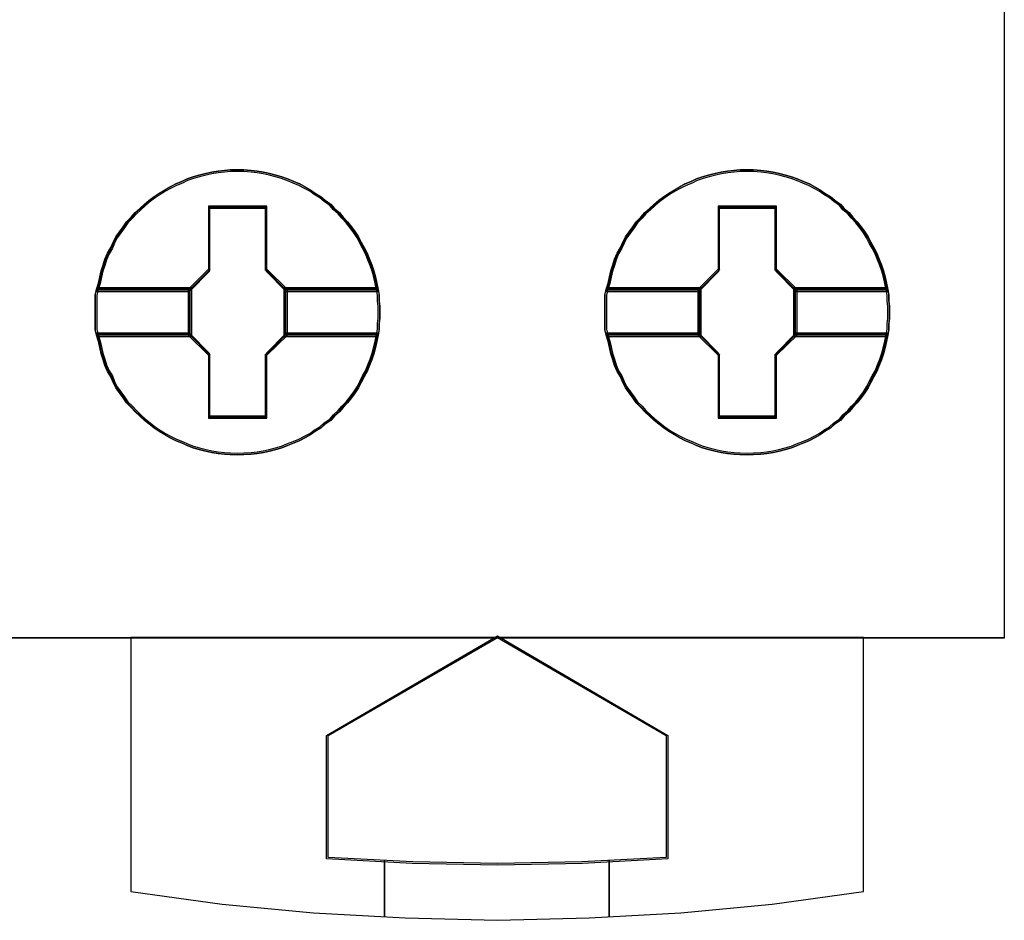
# Model space of a CAD drawing. Header units: millimetres. Extents: x -1290 to 1795, y -4192 to -1311.
# Tile 421 of 656: x 1468.85 to 1472.34, y -3664.22 to -3661.03. Entities that reach past the tile are written whole.
import ezdxf

# ---------------------------------------------------------------- set-up
doc = ezdxf.new("R2010")
doc.units = ezdxf.units.MM
doc.layers.add('45', color=7, linetype='Continuous')
doc.layers.add('Aparatura', color=7, linetype='Continuous', lineweight=13)

# ---------------------------------------------------------------- blocks, each defined once
blk = doc.blocks.new('*U196')
at = {"layer": '45', "color": 7}
for points in [[(531.444172, -83.671744), (549.44375, -83.671744), (549.44375, -83.671744), (549.44375, -166.633485), (549.44375, -166.633485), (531.444172, -166.633485), (531.444172, -166.633485), (531.444172, -83.671744), (531.444172, -83.671744)], [(531.447753, -83.67713), (549.440168, -83.67713), (549.440168, -166.628099), (531.447753, -166.628099), (531.447753, -83.67713)], [(538.359648, -160.85037), (538.359648, -160.956844), (538.347832, -161.057403), (538.347832, -161.157962), (538.330108, -161.258521), (538.306475, -161.37091), (538.282843, -161.477385), (538.253303, -161.589774), (538.217854, -161.696248), (538.176498, -161.796807), (538.135141, -161.903282), (538.081968, -161.997925), (538.028795, -162.098484), (537.981531, -162.193128), (537.92245, -162.281857), (537.857461, -162.370585), (537.786564, -162.459314), (537.709759, -162.542127), (537.64477, -162.619025), (537.556148, -162.695923), (537.49116, -162.772821), (537.390722, -162.837889), (537.313917, -162.908872), (537.213479, -162.968024), (537.130766, -163.027176), (537.036237, -163.080413), (536.935799, -163.133651), (536.835362, -163.175057), (536.723108, -163.216464), (536.622671, -163.257871), (536.516325, -163.287447), (536.404072, -163.317023), (536.297726, -163.340684), (536.185472, -163.35843), (536.079127, -163.37026), (535.949149, -163.376175), (535.842803, -163.38209), (535.706918, -163.376175), (535.600572, -163.37026), (535.488318, -163.35843), (535.376065, -163.340684), (535.269719, -163.317023), (535.151557, -163.287447), (535.045212, -163.257871), (534.938866, -163.216464), (534.844337, -163.175057), (534.737991, -163.133651), (534.631646, -163.080413), (534.543025, -163.027176), (534.442587, -162.968024), (534.353966, -162.908872), (534.265344, -162.837889), (534.182631, -162.772821), (534.099918, -162.695923), (534.017205, -162.619025), (533.946308, -162.542127), (533.863595, -162.459314), (533.804514, -162.370585), (533.739525, -162.281857), (533.674536, -162.193128), (533.627271, -162.098484), (533.585915, -161.997925), (533.526834, -161.903282), (533.479569, -161.796807), (533.450029, -161.696248), (533.41458, -161.589774), (533.390948, -161.477385), (533.367315, -161.37091), (533.331867, -161.258521), (533.308235, -161.157962), (533.308235, -161.057403), (533.308235, -160.956844), (533.308235, -160.85037), (533.308235, -160.749811), (533.308235, -160.649252), (533.308235, -160.548693), (533.331867, -160.448134), (533.367315, -160.335744), (533.390948, -160.223355), (533.41458, -160.116881), (533.450029, -160.010406), (533.479569, -159.909847), (533.526834, -159.803373), (533.585915, -159.702814), (533.627271, -159.60817), (533.674536, -159.513527), (533.739525, -159.424798), (533.804514, -159.33607), (533.863595, -159.247341), (533.946308, -159.164528), (534.017205, -159.081714), (534.099918, -159.010732), (534.182631, -158.933834), (534.265344, -158.862851), (534.353966, -158.797783), (534.442587, -158.738631), (534.543025, -158.679478), (534.631646, -158.626241), (534.737991, -158.573004), (534.844337, -158.531598), (534.938866, -158.484276), (535.045212, -158.448784), (535.151557, -158.419208), (535.269719, -158.389632), (535.376065, -158.365971), (535.488318, -158.348225), (535.600572, -158.336395), (535.706918, -158.324564), (535.842803, -158.324564), (535.949149, -158.324564), (536.079127, -158.336395), (536.185472, -158.348225), (536.297726, -158.365971), (536.404072, -158.389632), (536.516325, -158.419208), (536.622671, -158.448784), (536.723108, -158.484276), (536.835362, -158.531598), (536.935799, -158.573004), (537.036237, -158.626241), (537.130766, -158.679478), (537.213479, -158.738631), (537.313917, -158.797783), (537.390722, -158.862851), (537.49116, -158.933834), (537.556148, -159.010732), (537.64477, -159.081714), (537.709759, -159.164528), (537.786564, -159.247341), (537.857461, -159.33607), (537.92245, -159.424798), (537.981531, -159.513527), (538.028795, -159.60817), (538.081968, -159.702814), (538.135141, -159.803373), (538.176498, -159.909847), (538.217854, -160.010406), (538.253303, -160.116881), (538.282843, -160.223355), (538.306475, -160.335744), (538.330108, -160.448134), (538.347832, -160.548693), (538.347832, -160.649252), (538.359648, -160.749811), (538.359648, -160.85037)], [(535.843075, -158.324564), (535.707155, -158.324564), (535.600783, -158.336607), (535.488501, -158.348649), (535.37622, -158.366713), (535.269848, -158.390798), (535.151656, -158.420904), (535.045284, -158.45101), (534.938912, -158.487137), (534.844359, -158.535306), (534.737987, -158.577455), (534.631615, -158.631646), (534.542972, -158.685837), (534.44251, -158.746049), (534.353866, -158.806261), (534.265223, -158.872494), (534.182489, -158.944748), (534.099755, -159.023024), (534.017022, -159.095278), (533.946107, -159.179575), (533.863373, -159.263872), (533.804277, -159.35419), (533.739272, -159.444508), (533.674267, -159.534826), (533.626991, -159.631166), (533.585624, -159.727505), (533.526528, -159.829865), (533.479252, -159.938247), (533.449704, -160.040607), (533.414247, -160.148989), (533.390609, -160.257371), (533.36697, -160.371774), (533.331513, -160.486176), (534.980279, -160.486176), (535.334853, -160.124904), (535.334853, -158.992918), (536.345387, -158.992918), (536.345387, -160.124904), (536.69996, -160.486176), (538.330998, -160.486176), (538.30736, -160.371774), (538.283721, -160.257371), (538.254174, -160.148989), (538.218716, -160.040607), (538.177349, -159.938247), (538.135982, -159.829865), (538.082796, -159.727505), (538.02961, -159.631166), (537.982334, -159.534826), (537.923238, -159.444508), (537.858233, -159.35419), (537.787319, -159.263872), (537.710494, -159.179575), (537.645489, -159.095278), (537.556846, -159.023024), (537.491841, -158.944748), (537.391378, -158.872494), (537.314554, -158.806261), (537.214092, -158.746049), (537.131358, -158.685837), (537.036805, -158.631646), (536.936342, -158.577455), (536.83588, -158.535306), (536.723598, -158.487137), (536.623136, -158.45101), (536.516764, -158.420904), (536.404482, -158.390798), (536.29811, -158.366713), (536.185829, -158.348649), (536.079457, -158.336607), (535.949447, -158.324564), (535.843075, -158.324564)], [(533.331513, -160.486176), (534.980279, -160.486176), (535.334853, -160.124904), (535.334853, -158.992918), (536.345387, -158.992918), (536.345387, -160.124904), (536.69996, -160.486176), (538.330998, -160.486176), (538.30736, -160.371774), (538.283721, -160.257371), (538.254174, -160.148989), (538.218716, -160.040607), (538.177349, -159.938247), (538.135982, -159.829865), (538.082796, -159.727505), (538.02961, -159.631166), (537.982334, -159.534826), (537.923238, -159.444508), (537.858233, -159.35419), (537.787319, -159.263872), (537.710494, -159.179575), (537.645489, -159.095278), (537.556846, -159.023024), (537.491841, -158.944748), (537.391378, -158.872494), (537.314554, -158.806261), (537.214092, -158.746049), (537.131358, -158.685837), (537.036805, -158.631646), (536.936342, -158.577455), (536.83588, -158.535306), (536.723598, -158.487137), (536.623136, -158.45101), (536.516764, -158.420904), (536.404482, -158.390798), (536.29811, -158.366713), (536.185829, -158.348649), (536.079457, -158.336607), (535.949447, -158.324564), (535.843075, -158.324564), (535.707155, -158.324564), (535.600783, -158.336607), (535.488501, -158.348649), (535.37622, -158.366713), (535.269848, -158.390798), (535.151656, -158.420904), (535.045284, -158.45101), (534.938912, -158.487137), (534.844359, -158.535306), (534.737987, -158.577455), (534.631615, -158.631646), (534.542972, -158.685837), (534.44251, -158.746049), (534.353866, -158.806261), (534.265223, -158.872494), (534.182489, -158.944748), (534.099755, -159.023024), (534.017022, -159.095278), (533.946107, -159.179575), (533.863373, -159.263872), (533.804277, -159.35419), (533.739272, -159.444508), (533.674267, -159.534826), (533.626991, -159.631166), (533.585624, -159.727505), (533.526528, -159.829865), (533.479252, -159.938247), (533.449704, -160.040607), (533.414247, -160.148989), (533.390609, -160.257371), (533.36697, -160.371774), (533.331513, -160.486176)], [(535.842931, -158.356881), (535.708666, -158.356881), (535.603589, -158.368563), (535.492675, -158.380245), (535.381761, -158.397769), (535.276684, -158.421134), (535.159932, -158.450339), (535.054856, -158.479545), (534.949779, -158.514592), (534.856378, -158.561322), (534.751301, -158.60221), (534.646224, -158.65478), (534.55866, -158.707351), (534.459421, -158.765763), (534.371857, -158.824174), (534.284293, -158.888427), (534.202567, -158.958521), (534.120841, -159.034456), (534.039115, -159.10455), (533.969064, -159.186327), (533.887337, -159.268103), (533.828961, -159.35572), (533.764748, -159.443338), (533.700534, -159.530956), (533.653834, -159.624414), (533.61297, -159.717873), (533.554594, -159.817173), (533.507894, -159.922314), (533.478706, -160.021614), (533.44368, -160.126755), (533.42033, -160.231896), (533.396979, -160.342878), (533.361954, -160.45386), (534.990642, -160.45386), (535.340898, -160.10339), (535.340898, -159.00525), (536.339126, -159.00525), (536.339126, -160.10339), (536.689381, -160.45386), (538.300557, -160.45386), (538.277206, -160.342878), (538.253856, -160.231896), (538.224668, -160.126755), (538.189643, -160.021614), (538.148779, -159.922314), (538.107916, -159.817173), (538.055378, -159.717873), (538.00284, -159.624414), (537.956139, -159.530956), (537.897763, -159.443338), (537.833549, -159.35572), (537.763498, -159.268103), (537.68761, -159.186327), (537.623396, -159.10455), (537.535832, -159.034456), (537.471619, -158.958521), (537.37238, -158.888427), (537.296491, -158.824174), (537.197252, -158.765763), (537.115526, -158.707351), (537.022124, -158.65478), (536.922885, -158.60221), (536.823646, -158.561322), (536.712732, -158.514592), (536.613493, -158.479545), (536.508416, -158.450339), (536.397502, -158.421134), (536.292425, -158.397769), (536.181511, -158.380245), (536.076434, -158.368563), (535.948007, -158.356881), (535.842931, -158.356881)], [(533.361954, -160.45386), (534.990642, -160.45386), (535.340898, -160.10339), (535.340898, -159.00525), (536.339126, -159.00525), (536.339126, -160.10339), (536.689381, -160.45386), (538.300557, -160.45386), (538.277206, -160.342878), (538.253856, -160.231896), (538.224668, -160.126755), (538.189643, -160.021614), (538.148779, -159.922314), (538.107916, -159.817173), (538.055378, -159.717873), (538.00284, -159.624414), (537.956139, -159.530956), (537.897763, -159.443338), (537.833549, -159.35572), (537.763498, -159.268103), (537.68761, -159.186327), (537.623396, -159.10455), (537.535832, -159.034456), (537.471619, -158.958521), (537.37238, -158.888427), (537.296491, -158.824174), (537.197252, -158.765763), (537.115526, -158.707351), (537.022124, -158.65478), (536.922885, -158.60221), (536.823646, -158.561322), (536.712732, -158.514592), (536.613493, -158.479545), (536.508416, -158.450339), (536.397502, -158.421134), (536.292425, -158.397769), (536.181511, -158.380245), (536.076434, -158.368563), (535.948007, -158.356881), (535.842931, -158.356881), (535.708666, -158.356881), (535.603589, -158.368563), (535.492675, -158.380245), (535.381761, -158.397769), (535.276684, -158.421134), (535.159932, -158.450339), (535.054856, -158.479545), (534.949779, -158.514592), (534.856378, -158.561322), (534.751301, -158.60221), (534.646224, -158.65478), (534.55866, -158.707351), (534.459421, -158.765763), (534.371857, -158.824174), (534.284293, -158.888427), (534.202567, -158.958521), (534.120841, -159.034456), (534.039115, -159.10455), (533.969064, -159.186327), (533.887337, -159.268103), (533.828961, -159.35572), (533.764748, -159.443338), (533.700534, -159.530956), (533.653834, -159.624414), (533.61297, -159.717873), (533.554594, -159.817173), (533.507894, -159.922314), (533.478706, -160.021614), (533.44368, -160.126755), (533.42033, -160.231896), (533.396979, -160.342878), (533.361954, -160.45386)], [(547.404203, -160.85037), (547.404203, -160.956844), (547.392387, -161.057403), (547.392387, -161.157962), (547.374663, -161.258521), (547.351031, -161.37091), (547.327398, -161.477385), (547.297858, -161.589774), (547.262409, -161.696248), (547.221053, -161.796807), (547.179696, -161.903282), (547.126523, -161.997925), (547.073351, -162.098484), (547.026086, -162.193128), (546.967005, -162.281857), (546.902016, -162.370585), (546.831119, -162.459314), (546.754314, -162.542127), (546.689325, -162.619025), (546.600704, -162.695923), (546.535715, -162.772821), (546.435277, -162.837889), (546.358472, -162.908872), (546.258035, -162.968024), (546.175322, -163.027176), (546.080792, -163.080413), (545.980355, -163.133651), (545.879917, -163.175057), (545.767664, -163.216464), (545.667226, -163.257871), (545.560881, -163.287447), (545.448627, -163.317023), (545.342281, -163.340684), (545.230028, -163.35843), (545.123682, -163.37026), (544.993704, -163.376175), (544.887359, -163.38209), (544.751473, -163.376175), (544.645127, -163.37026), (544.532874, -163.35843), (544.42062, -163.340684), (544.314274, -163.317023), (544.196113, -163.287447), (544.089767, -163.257871), (543.983422, -163.216464), (543.888892, -163.175057), (543.782547, -163.133651), (543.676201, -163.080413), (543.58758, -163.027176), (543.487142, -162.968024), (543.398521, -162.908872), (543.3099, -162.837889), (543.227187, -162.772821), (543.144473, -162.695923), (543.06176, -162.619025), (542.990863, -162.542127), (542.90815, -162.459314), (542.849069, -162.370585), (542.78408, -162.281857), (542.719091, -162.193128), (542.671826, -162.098484), (542.63047, -161.997925), (542.571389, -161.903282), (542.524124, -161.796807), (542.494584, -161.696248), (542.459135, -161.589774), (542.435503, -161.477385), (542.411871, -161.37091), (542.376422, -161.258521), (542.35279, -161.157962), (542.35279, -161.057403), (542.35279, -160.956844), (542.35279, -160.85037), (542.35279, -160.749811), (542.35279, -160.649252), (542.35279, -160.548693), (542.376422, -160.448134), (542.411871, -160.335744), (542.435503, -160.223355), (542.459135, -160.116881), (542.494584, -160.010406), (542.524124, -159.909847), (542.571389, -159.803373), (542.63047, -159.702814), (542.671826, -159.60817), (542.719091, -159.513527), (542.78408, -159.424798), (542.849069, -159.33607), (542.90815, -159.247341), (542.990863, -159.164528), (543.06176, -159.081714), (543.144473, -159.010732), (543.227187, -158.933834), (543.3099, -158.862851), (543.398521, -158.797783), (543.487142, -158.738631), (543.58758, -158.679478), (543.676201, -158.626241), (543.782547, -158.573004), (543.888892, -158.531598), (543.983422, -158.484276), (544.089767, -158.448784), (544.196113, -158.419208), (544.314274, -158.389632), (544.42062, -158.365971), (544.532874, -158.348225), (544.645127, -158.336395), (544.751473, -158.324564), (544.887359, -158.324564), (544.993704, -158.324564), (545.123682, -158.336395), (545.230028, -158.348225), (545.342281, -158.365971), (545.448627, -158.389632), (545.560881, -158.419208), (545.667226, -158.448784), (545.767664, -158.484276), (545.879917, -158.531598), (545.980355, -158.573004), (546.080792, -158.626241), (546.175322, -158.679478), (546.258035, -158.738631), (546.358472, -158.797783), (546.435277, -158.862851), (546.535715, -158.933834), (546.600704, -159.010732), (546.689325, -159.081714), (546.754314, -159.164528), (546.831119, -159.247341), (546.902016, -159.33607), (546.967005, -159.424798), (547.026086, -159.513527), (547.073351, -159.60817), (547.126523, -159.702814), (547.179696, -159.803373), (547.221053, -159.909847), (547.262409, -160.010406), (547.297858, -160.116881), (547.327398, -160.223355), (547.351031, -160.335744), (547.374663, -160.448134), (547.392387, -160.548693), (547.392387, -160.649252), (547.404203, -160.749811), (547.404203, -160.85037)], [(544.88763, -158.324564), (544.75171, -158.324564), (544.645338, -158.336607), (544.533056, -158.348649), (544.420775, -158.366713), (544.314403, -158.390798), (544.196212, -158.420904), (544.08984, -158.45101), (543.983468, -158.487137), (543.888915, -158.535306), (543.782543, -158.577455), (543.676171, -158.631646), (543.587527, -158.685837), (543.487065, -158.746049), (543.398422, -158.806261), (543.309778, -158.872494), (543.227044, -158.944748), (543.144311, -159.023024), (543.061577, -159.095278), (542.990662, -159.179575), (542.907928, -159.263872), (542.848833, -159.35419), (542.783828, -159.444508), (542.718822, -159.534826), (542.671546, -159.631166), (542.630179, -159.727505), (542.571084, -159.829865), (542.523807, -159.938247), (542.494259, -160.040607), (542.458802, -160.148989), (542.435164, -160.257371), (542.411526, -160.371774), (542.376068, -160.486176), (544.024835, -160.486176), (544.379408, -160.124904), (544.379408, -158.992918), (545.389942, -158.992918), (545.389942, -160.124904), (545.744515, -160.486176), (547.375553, -160.486176), (547.351915, -160.371774), (547.328277, -160.257371), (547.298729, -160.148989), (547.263272, -160.040607), (547.221905, -159.938247), (547.180538, -159.829865), (547.127352, -159.727505), (547.074166, -159.631166), (547.026889, -159.534826), (546.967794, -159.444508), (546.902789, -159.35419), (546.831874, -159.263872), (546.75505, -159.179575), (546.690045, -159.095278), (546.601401, -159.023024), (546.536396, -158.944748), (546.435934, -158.872494), (546.359109, -158.806261), (546.258647, -158.746049), (546.175913, -158.685837), (546.08136, -158.631646), (545.980898, -158.577455), (545.880435, -158.535306), (545.768154, -158.487137), (545.667691, -158.45101), (545.561319, -158.420904), (545.449038, -158.390798), (545.342666, -158.366713), (545.230384, -158.348649), (545.124012, -158.336607), (544.994002, -158.324564), (544.88763, -158.324564)], [(542.376068, -160.486176), (544.024835, -160.486176), (544.379408, -160.124904), (544.379408, -158.992918), (545.389942, -158.992918), (545.389942, -160.124904), (545.744515, -160.486176), (547.375553, -160.486176), (547.351915, -160.371774), (547.328277, -160.257371), (547.298729, -160.148989), (547.263272, -160.040607), (547.221905, -159.938247), (547.180538, -159.829865), (547.127352, -159.727505), (547.074166, -159.631166), (547.026889, -159.534826), (546.967794, -159.444508), (546.902789, -159.35419), (546.831874, -159.263872), (546.75505, -159.179575), (546.690045, -159.095278), (546.601401, -159.023024), (546.536396, -158.944748), (546.435934, -158.872494), (546.359109, -158.806261), (546.258647, -158.746049), (546.175913, -158.685837), (546.08136, -158.631646), (545.980898, -158.577455), (545.880435, -158.535306), (545.768154, -158.487137), (545.667691, -158.45101), (545.561319, -158.420904), (545.449038, -158.390798), (545.342666, -158.366713), (545.230384, -158.348649), (545.124012, -158.336607), (544.994002, -158.324564), (544.88763, -158.324564), (544.75171, -158.324564), (544.645338, -158.336607), (544.533056, -158.348649), (544.420775, -158.366713), (544.314403, -158.390798), (544.196212, -158.420904), (544.08984, -158.45101), (543.983468, -158.487137), (543.888915, -158.535306), (543.782543, -158.577455), (543.676171, -158.631646), (543.587527, -158.685837), (543.487065, -158.746049), (543.398422, -158.806261), (543.309778, -158.872494), (543.227044, -158.944748), (543.144311, -159.023024), (543.061577, -159.095278), (542.990662, -159.179575), (542.907928, -159.263872), (542.848833, -159.35419), (542.783828, -159.444508), (542.718822, -159.534826), (542.671546, -159.631166), (542.630179, -159.727505), (542.571084, -159.829865), (542.523807, -159.938247), (542.494259, -160.040607), (542.458802, -160.148989), (542.435164, -160.257371), (542.411526, -160.371774), (542.376068, -160.486176)], [(544.887486, -158.356881), (544.753221, -158.356881), (544.648145, -158.368563), (544.53723, -158.380245), (544.426316, -158.397769), (544.321239, -158.421134), (544.204488, -158.450339), (544.099411, -158.479545), (543.994334, -158.514592), (543.900933, -158.561322), (543.795856, -158.60221), (543.690779, -158.65478), (543.603216, -158.707351), (543.503977, -158.765763), (543.416413, -158.824174), (543.328849, -158.888427), (543.247122, -158.958521), (543.165396, -159.034456), (543.08367, -159.10455), (543.013619, -159.186327), (542.931892, -159.268103), (542.873517, -159.35572), (542.809303, -159.443338), (542.74509, -159.530956), (542.698389, -159.624414), (542.657526, -159.717873), (542.59915, -159.817173), (542.552449, -159.922314), (542.523261, -160.021614), (542.488235, -160.126755), (542.464885, -160.231896), (542.441535, -160.342878), (542.406509, -160.45386), (544.035197, -160.45386), (544.385453, -160.10339), (544.385453, -159.00525), (545.383681, -159.00525), (545.383681, -160.10339), (545.733937, -160.45386), (547.345112, -160.45386), (547.321762, -160.342878), (547.298411, -160.231896), (547.269223, -160.126755), (547.234198, -160.021614), (547.193335, -159.922314), (547.152472, -159.817173), (547.099933, -159.717873), (547.047395, -159.624414), (547.000694, -159.530956), (546.942318, -159.443338), (546.878105, -159.35572), (546.808054, -159.268103), (546.732165, -159.186327), (546.667951, -159.10455), (546.580388, -159.034456), (546.516174, -158.958521), (546.416935, -158.888427), (546.341046, -158.824174), (546.241807, -158.765763), (546.160081, -158.707351), (546.066679, -158.65478), (545.96744, -158.60221), (545.868201, -158.561322), (545.757287, -158.514592), (545.658048, -158.479545), (545.552971, -158.450339), (545.442057, -158.421134), (545.33698, -158.397769), (545.226066, -158.380245), (545.12099, -158.368563), (544.992563, -158.356881), (544.887486, -158.356881)], [(542.406509, -160.45386), (544.035197, -160.45386), (544.385453, -160.10339), (544.385453, -159.00525), (545.383681, -159.00525), (545.383681, -160.10339), (545.733937, -160.45386), (547.345112, -160.45386), (547.321762, -160.342878), (547.298411, -160.231896), (547.269223, -160.126755), (547.234198, -160.021614), (547.193335, -159.922314), (547.152472, -159.817173), (547.099933, -159.717873), (547.047395, -159.624414), (547.000694, -159.530956), (546.942318, -159.443338), (546.878105, -159.35572), (546.808054, -159.268103), (546.732165, -159.186327), (546.667951, -159.10455), (546.580388, -159.034456), (546.516174, -158.958521), (546.416935, -158.888427), (546.341046, -158.824174), (546.241807, -158.765763), (546.160081, -158.707351), (546.066679, -158.65478), (545.96744, -158.60221), (545.868201, -158.561322), (545.757287, -158.514592), (545.658048, -158.479545), (545.552971, -158.450339), (545.442057, -158.421134), (545.33698, -158.397769), (545.226066, -158.380245), (545.12099, -158.368563), (544.992563, -158.356881), (544.887486, -158.356881), (544.753221, -158.356881), (544.648145, -158.368563), (544.53723, -158.380245), (544.426316, -158.397769), (544.321239, -158.421134), (544.204488, -158.450339), (544.099411, -158.479545), (543.994334, -158.514592), (543.900933, -158.561322), (543.795856, -158.60221), (543.690779, -158.65478), (543.603216, -158.707351), (543.503977, -158.765763), (543.416413, -158.824174), (543.328849, -158.888427), (543.247122, -158.958521), (543.165396, -159.034456), (543.08367, -159.10455), (543.013619, -159.186327), (542.931892, -159.268103), (542.873517, -159.35572), (542.809303, -159.443338), (542.74509, -159.530956), (542.698389, -159.624414), (542.657526, -159.717873), (542.59915, -159.817173), (542.552449, -159.922314), (542.523261, -160.021614), (542.488235, -160.126755), (542.464885, -160.231896), (542.441535, -160.342878), (542.406509, -160.45386)], [(536.357909, -158.972689), (535.322509, -158.972689), (535.322509, -160.089782), (534.959211, -160.446301), (534.959211, -161.260353), (535.322509, -161.616873), (535.322509, -162.733966), (536.357909, -162.733966), (536.357909, -161.616873), (536.721207, -161.260353), (536.721207, -160.446301), (536.357909, -160.089782), (536.357909, -158.972689)], [(536.338599, -159.005005), (535.340028, -159.005005), (535.340028, -160.103436), (534.989652, -160.453999), (534.989652, -161.254451), (535.340028, -161.605014), (535.340028, -162.703445), (536.338599, -162.703445), (536.338599, -161.605014), (536.688975, -161.254451), (536.688975, -160.453999), (536.338599, -160.103436), (536.338599, -159.005005)], [(535.333456, -158.996029), (536.346962, -158.996029), (535.333456, -158.996029)], [(535.333456, -160.110946), (535.333456, -158.996029), (535.333456, -160.110946)], [(536.330846, -160.110946), (536.330846, -158.996029), (536.330846, -160.110946)], [(545.402464, -158.972689), (544.367064, -158.972689), (544.367064, -160.089782), (544.003766, -160.446301), (544.003766, -161.260353), (544.367064, -161.616873), (544.367064, -162.733966), (545.402464, -162.733966), (545.402464, -161.616873), (545.765762, -161.260353), (545.765762, -160.446301), (545.402464, -160.089782), (545.402464, -158.972689)], [(545.383154, -159.005005), (544.384583, -159.005005), (544.384583, -160.103436), (544.034207, -160.453999), (544.034207, -161.254451), (544.384583, -161.605014), (544.384583, -162.703445), (545.383154, -162.703445), (545.383154, -161.605014), (545.73353, -161.254451), (545.73353, -160.453999), (545.383154, -160.103436), (545.383154, -159.005005)], [(544.37622, -158.996029), (545.391517, -158.996029), (544.37622, -158.996029)], [(544.37622, -160.110946), (544.37622, -158.996029), (544.37622, -160.110946)], [(545.375401, -160.110946), (545.375401, -158.996029), (545.375401, -160.110946)], [(534.982489, -160.462837), (535.349572, -160.094788), (534.982489, -160.462837)], [(536.697928, -160.462837), (536.330846, -160.094788), (536.697928, -160.462837)], [(544.027044, -160.462837), (544.394127, -160.094788), (544.027044, -160.462837)], [(545.742484, -160.462837), (545.375401, -160.094788), (545.742484, -160.462837)], [(535.021883, -160.421544), (533.332456, -160.421544), (533.308235, -160.528702), (533.308235, -160.63586), (533.308235, -160.743018), (533.308235, -160.850176), (533.308235, -160.963637), (533.308235, -161.070795), (533.308235, -161.177953), (533.332456, -161.285111), (535.021883, -161.285111), (535.021883, -160.421544)], [(535.021883, -161.285111), (535.021883, -160.421544), (533.332456, -160.421544), (533.308235, -160.528702), (533.308235, -160.63586), (533.308235, -160.743018), (533.308235, -160.850176), (533.308235, -160.963637), (533.308235, -161.070795), (533.308235, -161.177953), (533.332456, -161.285111), (535.021883, -161.285111)], [(534.991442, -160.452065), (533.362036, -160.452065), (533.338676, -160.551648), (533.338676, -160.651232), (533.338676, -160.750815), (533.338676, -160.850398), (533.338676, -160.95584), (533.338676, -161.055423), (533.338676, -161.155007), (533.362036, -161.25459), (534.991442, -161.25459), (534.991442, -160.452065)], [(534.991442, -161.25459), (534.991442, -160.452065), (533.362036, -160.452065), (533.338676, -160.551648), (533.338676, -160.651232), (533.338676, -160.750815), (533.338676, -160.850398), (533.338676, -160.95584), (533.338676, -161.055423), (533.338676, -161.155007), (533.362036, -161.25459), (534.991442, -161.25459)], [(533.354791, -160.444883), (534.998605, -160.444883), (533.354791, -160.444883)], [(534.982489, -160.444883), (534.982489, -161.261772), (534.982489, -160.444883)], [(538.329347, -160.421544), (536.656743, -160.421544), (536.656743, -161.285111), (538.329347, -161.285111), (538.347528, -161.177953), (538.347528, -161.070795), (538.359648, -160.963637), (538.359648, -160.850176), (538.359648, -160.743018), (538.347528, -160.63586), (538.347528, -160.528702), (538.329347, -160.421544)], [(536.656743, -160.421544), (536.656743, -161.285111), (538.329347, -161.285111), (538.347528, -161.177953), (538.347528, -161.070795), (538.359648, -160.963637), (538.359648, -160.850176), (538.359648, -160.743018), (538.347528, -160.63586), (538.347528, -160.528702), (538.329347, -160.421544), (536.656743, -160.421544)], [(536.680022, -160.444883), (538.307719, -160.444883), (536.680022, -160.444883)], [(536.680022, -160.444883), (536.680022, -161.261772), (536.680022, -160.444883)], [(538.300022, -160.452065), (536.688975, -160.452065), (536.688975, -161.25459), (538.300022, -161.25459), (538.317533, -161.155007), (538.317533, -161.055423), (538.329207, -160.95584), (538.329207, -160.850398), (538.329207, -160.750815), (538.317533, -160.651232), (538.317533, -160.551648), (538.300022, -160.452065)], [(536.688975, -160.452065), (536.688975, -161.25459), (538.300022, -161.25459), (538.317533, -161.155007), (538.317533, -161.055423), (538.329207, -160.95584), (538.329207, -160.850398), (538.329207, -160.750815), (538.317533, -160.651232), (538.317533, -160.551648), (538.300022, -160.452065), (536.688975, -160.452065)], [(544.066438, -160.421544), (542.377011, -160.421544), (542.35279, -160.528702), (542.35279, -160.63586), (542.35279, -160.743018), (542.35279, -160.850176), (542.35279, -160.963637), (542.35279, -161.070795), (542.35279, -161.177953), (542.377011, -161.285111), (544.066438, -161.285111), (544.066438, -160.421544)], [(544.066438, -161.285111), (544.066438, -160.421544), (542.377011, -160.421544), (542.35279, -160.528702), (542.35279, -160.63586), (542.35279, -160.743018), (542.35279, -160.850176), (542.35279, -160.963637), (542.35279, -161.070795), (542.35279, -161.177953), (542.377011, -161.285111), (544.066438, -161.285111)], [(544.035997, -160.452065), (542.406591, -160.452065), (542.383231, -160.551648), (542.383231, -160.651232), (542.383231, -160.750815), (542.383231, -160.850398), (542.383231, -160.95584), (542.383231, -161.055423), (542.383231, -161.155007), (542.406591, -161.25459), (544.035997, -161.25459), (544.035997, -160.452065)], [(544.035997, -161.25459), (544.035997, -160.452065), (542.406591, -160.452065), (542.383231, -160.551648), (542.383231, -160.651232), (542.383231, -160.750815), (542.383231, -160.850398), (542.383231, -160.95584), (542.383231, -161.055423), (542.383231, -161.155007), (542.406591, -161.25459), (544.035997, -161.25459)], [(542.399347, -160.444883), (544.04316, -160.444883), (542.399347, -160.444883)], [(544.027044, -160.444883), (544.027044, -161.261772), (544.027044, -160.444883)], [(547.373903, -160.421544), (545.701299, -160.421544), (545.701299, -161.285111), (547.373903, -161.285111), (547.392083, -161.177953), (547.392083, -161.070795), (547.404203, -160.963637), (547.404203, -160.850176), (547.404203, -160.743018), (547.392083, -160.63586), (547.392083, -160.528702), (547.373903, -160.421544)], [(545.701299, -160.421544), (545.701299, -161.285111), (547.373903, -161.285111), (547.392083, -161.177953), (547.392083, -161.070795), (547.404203, -160.963637), (547.404203, -160.850176), (547.404203, -160.743018), (547.392083, -160.63586), (547.392083, -160.528702), (547.373903, -160.421544), (545.701299, -160.421544)], [(545.724577, -160.444883), (547.352275, -160.444883), (545.724577, -160.444883)], [(545.724577, -160.444883), (545.724577, -161.261772), (545.724577, -160.444883)], [(547.344545, -160.452065), (545.73174, -160.452065), (545.73174, -161.25459), (547.344545, -161.25459), (547.362075, -161.155007), (547.362075, -161.055423), (547.373762, -160.95584), (547.373762, -160.850398), (547.373762, -160.750815), (547.362075, -160.651232), (547.362075, -160.551648), (547.344545, -160.452065)], [(545.73174, -160.452065), (545.73174, -161.25459), (547.344545, -161.25459), (547.362075, -161.155007), (547.362075, -161.055423), (547.373762, -160.95584), (547.373762, -160.850398), (547.373762, -160.750815), (547.362075, -160.651232), (547.362075, -160.551648), (547.344545, -160.452065), (545.73174, -160.452065)], [(538.330998, -161.222274), (536.69996, -161.222274), (536.345387, -161.583246), (536.345387, -162.714292), (535.334853, -162.714292), (535.334853, -161.583246), (534.980279, -161.222274), (533.331513, -161.222274), (533.36697, -161.336582), (533.390609, -161.444873), (533.414247, -161.559181), (533.449704, -161.667473), (533.479252, -161.769748), (533.526528, -161.87804), (533.585624, -161.974299), (533.626991, -162.076574), (533.674267, -162.172834), (533.739272, -162.263077), (533.804277, -162.35332), (533.863373, -162.443563), (533.946107, -162.52779), (534.017022, -162.606), (534.099755, -162.684211), (534.182489, -162.762422), (534.265223, -162.8286), (534.353866, -162.900794), (534.44251, -162.960956), (534.542972, -163.021118), (534.631615, -163.075264), (534.737987, -163.12941), (534.844359, -163.171523), (534.938912, -163.213637), (535.045284, -163.25575), (535.151656, -163.285831), (535.269848, -163.315912), (535.37622, -163.339977), (535.488501, -163.358026), (535.600783, -163.370058), (535.707155, -163.376074), (535.843075, -163.38209), (535.949447, -163.376074), (536.079457, -163.370058), (536.185829, -163.358026), (536.29811, -163.339977), (536.404482, -163.315912), (536.516764, -163.285831), (536.623136, -163.25575), (536.723598, -163.213637), (536.83588, -163.171523), (536.936342, -163.12941), (537.036805, -163.075264), (537.131358, -163.021118), (537.214092, -162.960956), (537.314554, -162.900794), (537.391378, -162.8286), (537.491841, -162.762422), (537.556846, -162.684211), (537.645489, -162.606), (537.710494, -162.52779), (537.787319, -162.443563), (537.858233, -162.35332), (537.923238, -162.263077), (537.982334, -162.172834), (538.02961, -162.076574), (538.082796, -161.974299), (538.135982, -161.87804), (538.177349, -161.769748), (538.218716, -161.667473), (538.254174, -161.559181), (538.283721, -161.444873), (538.30736, -161.336582), (538.330998, -161.222274)], [(535.334853, -162.714292), (535.334853, -161.583246), (534.980279, -161.222274), (533.331513, -161.222274), (533.36697, -161.336582), (533.390609, -161.444873), (533.414247, -161.559181), (533.449704, -161.667473), (533.479252, -161.769748), (533.526528, -161.87804), (533.585624, -161.974299), (533.626991, -162.076574), (533.674267, -162.172834), (533.739272, -162.263077), (533.804277, -162.35332), (533.863373, -162.443563), (533.946107, -162.52779), (534.017022, -162.606), (534.099755, -162.684211), (534.182489, -162.762422), (534.265223, -162.8286), (534.353866, -162.900794), (534.44251, -162.960956), (534.542972, -163.021118), (534.631615, -163.075264), (534.737987, -163.12941), (534.844359, -163.171523), (534.938912, -163.213637), (535.045284, -163.25575), (535.151656, -163.285831), (535.269848, -163.315912), (535.37622, -163.339977), (535.488501, -163.358026), (535.600783, -163.370058), (535.707155, -163.376074), (535.843075, -163.38209), (535.949447, -163.376074), (536.079457, -163.370058), (536.185829, -163.358026), (536.29811, -163.339977), (536.404482, -163.315912), (536.516764, -163.285831), (536.623136, -163.25575), (536.723598, -163.213637), (536.83588, -163.171523), (536.936342, -163.12941), (537.036805, -163.075264), (537.131358, -163.021118), (537.214092, -162.960956), (537.314554, -162.900794), (537.391378, -162.8286), (537.491841, -162.762422), (537.556846, -162.684211), (537.645489, -162.606), (537.710494, -162.52779), (537.787319, -162.443563), (537.858233, -162.35332), (537.923238, -162.263077), (537.982334, -162.172834), (538.02961, -162.076574), (538.082796, -161.974299), (538.135982, -161.87804), (538.177349, -161.769748), (538.218716, -161.667473), (538.254174, -161.559181), (538.283721, -161.444873), (538.30736, -161.336582), (538.330998, -161.222274), (536.69996, -161.222274), (536.345387, -161.583246), (536.345387, -162.714292), (535.334853, -162.714292)], [(533.354791, -161.245613), (534.998605, -161.245613), (533.354791, -161.245613)], [(538.300557, -161.252795), (536.689381, -161.252795), (536.339126, -161.603565), (536.339126, -162.702645), (535.340898, -162.702645), (535.340898, -161.603565), (534.990642, -161.252795), (533.361954, -161.252795), (533.396979, -161.363872), (533.42033, -161.469103), (533.44368, -161.58018), (533.478706, -161.685411), (533.507894, -161.784796), (533.554594, -161.890027), (533.61297, -161.983566), (533.653834, -162.082951), (533.700534, -162.176489), (533.764748, -162.264182), (533.828961, -162.351874), (533.887337, -162.439567), (533.969064, -162.521413), (534.039115, -162.597414), (534.120841, -162.673414), (534.202567, -162.749414), (534.284293, -162.813722), (534.371857, -162.883876), (534.459421, -162.942338), (534.55866, -163.000799), (534.646224, -163.053415), (534.751301, -163.10603), (534.856378, -163.146953), (534.949779, -163.187877), (535.054856, -163.2288), (535.159932, -163.258031), (535.276684, -163.287261), (535.381761, -163.310646), (535.492675, -163.328185), (535.603589, -163.339877), (535.708666, -163.345723), (535.842931, -163.351569), (535.948007, -163.345723), (536.076434, -163.339877), (536.181511, -163.328185), (536.292425, -163.310646), (536.397502, -163.287261), (536.508416, -163.258031), (536.613493, -163.2288), (536.712732, -163.187877), (536.823646, -163.146953), (536.922885, -163.10603), (537.022124, -163.053415), (537.115526, -163.000799), (537.197252, -162.942338), (537.296491, -162.883876), (537.37238, -162.813722), (537.471619, -162.749414), (537.535832, -162.673414), (537.623396, -162.597414), (537.68761, -162.521413), (537.763498, -162.439567), (537.833549, -162.351874), (537.897763, -162.264182), (537.956139, -162.176489), (538.00284, -162.082951), (538.055378, -161.983566), (538.107916, -161.890027), (538.148779, -161.784796), (538.189643, -161.685411), (538.224668, -161.58018), (538.253856, -161.469103), (538.277206, -161.363872), (538.300557, -161.252795)], [(535.340898, -162.702645), (535.340898, -161.603565), (534.990642, -161.252795), (533.361954, -161.252795), (533.396979, -161.363872), (533.42033, -161.469103), (533.44368, -161.58018), (533.478706, -161.685411), (533.507894, -161.784796), (533.554594, -161.890027), (533.61297, -161.983566), (533.653834, -162.082951), (533.700534, -162.176489), (533.764748, -162.264182), (533.828961, -162.351874), (533.887337, -162.439567), (533.969064, -162.521413), (534.039115, -162.597414), (534.120841, -162.673414), (534.202567, -162.749414), (534.284293, -162.813722), (534.371857, -162.883876), (534.459421, -162.942338), (534.55866, -163.000799), (534.646224, -163.053415), (534.751301, -163.10603), (534.856378, -163.146953), (534.949779, -163.187877), (535.054856, -163.2288), (535.159932, -163.258031), (535.276684, -163.287261), (535.381761, -163.310646), (535.492675, -163.328185), (535.603589, -163.339877), (535.708666, -163.345723), (535.842931, -163.351569), (535.948007, -163.345723), (536.076434, -163.339877), (536.181511, -163.328185), (536.292425, -163.310646), (536.397502, -163.287261), (536.508416, -163.258031), (536.613493, -163.2288), (536.712732, -163.187877), (536.823646, -163.146953), (536.922885, -163.10603), (537.022124, -163.053415), (537.115526, -163.000799), (537.197252, -162.942338), (537.296491, -162.883876), (537.37238, -162.813722), (537.471619, -162.749414), (537.535832, -162.673414), (537.623396, -162.597414), (537.68761, -162.521413), (537.763498, -162.439567), (537.833549, -162.351874), (537.897763, -162.264182), (537.956139, -162.176489), (538.00284, -162.082951), (538.055378, -161.983566), (538.107916, -161.890027), (538.148779, -161.784796), (538.189643, -161.685411), (538.224668, -161.58018), (538.253856, -161.469103), (538.277206, -161.363872), (538.300557, -161.252795), (536.689381, -161.252795), (536.339126, -161.603565), (536.339126, -162.702645), (535.340898, -162.702645)], [(534.982489, -161.245613), (535.349572, -161.613662), (534.982489, -161.245613)], [(536.697928, -161.245613), (536.330846, -161.613662), (536.697928, -161.245613)], [(536.680022, -161.245613), (538.307719, -161.245613), (536.680022, -161.245613)], [(547.375553, -161.222274), (545.744515, -161.222274), (545.389942, -161.583246), (545.389942, -162.714292), (544.379408, -162.714292), (544.379408, -161.583246), (544.024835, -161.222274), (542.376068, -161.222274), (542.411526, -161.336582), (542.435164, -161.444873), (542.458802, -161.559181), (542.494259, -161.667473), (542.523807, -161.769748), (542.571084, -161.87804), (542.630179, -161.974299), (542.671546, -162.076574), (542.718822, -162.172834), (542.783828, -162.263077), (542.848833, -162.35332), (542.907928, -162.443563), (542.990662, -162.52779), (543.061577, -162.606), (543.144311, -162.684211), (543.227044, -162.762422), (543.309778, -162.8286), (543.398422, -162.900794), (543.487065, -162.960956), (543.587527, -163.021118), (543.676171, -163.075264), (543.782543, -163.12941), (543.888915, -163.171523), (543.983468, -163.213637), (544.08984, -163.25575), (544.196212, -163.285831), (544.314403, -163.315912), (544.420775, -163.339977), (544.533056, -163.358026), (544.645338, -163.370058), (544.75171, -163.376074), (544.88763, -163.38209), (544.994002, -163.376074), (545.124012, -163.370058), (545.230384, -163.358026), (545.342666, -163.339977), (545.449038, -163.315912), (545.561319, -163.285831), (545.667691, -163.25575), (545.768154, -163.213637), (545.880435, -163.171523), (545.980898, -163.12941), (546.08136, -163.075264), (546.175913, -163.021118), (546.258647, -162.960956), (546.359109, -162.900794), (546.435934, -162.8286), (546.536396, -162.762422), (546.601401, -162.684211), (546.690045, -162.606), (546.75505, -162.52779), (546.831874, -162.443563), (546.902789, -162.35332), (546.967794, -162.263077), (547.026889, -162.172834), (547.074166, -162.076574), (547.127352, -161.974299), (547.180538, -161.87804), (547.221905, -161.769748), (547.263272, -161.667473), (547.298729, -161.559181), (547.328277, -161.444873), (547.351915, -161.336582), (547.375553, -161.222274)], [(544.379408, -162.714292), (544.379408, -161.583246), (544.024835, -161.222274), (542.376068, -161.222274), (542.411526, -161.336582), (542.435164, -161.444873), (542.458802, -161.559181), (542.494259, -161.667473), (542.523807, -161.769748), (542.571084, -161.87804), (542.630179, -161.974299), (542.671546, -162.076574), (542.718822, -162.172834), (542.783828, -162.263077), (542.848833, -162.35332), (542.907928, -162.443563), (542.990662, -162.52779), (543.061577, -162.606), (543.144311, -162.684211), (543.227044, -162.762422), (543.309778, -162.8286), (543.398422, -162.900794), (543.487065, -162.960956), (543.587527, -163.021118), (543.676171, -163.075264), (543.782543, -163.12941), (543.888915, -163.171523), (543.983468, -163.213637), (544.08984, -163.25575), (544.196212, -163.285831), (544.314403, -163.315912), (544.420775, -163.339977), (544.533056, -163.358026), (544.645338, -163.370058), (544.75171, -163.376074), (544.88763, -163.38209), (544.994002, -163.376074), (545.124012, -163.370058), (545.230384, -163.358026), (545.342666, -163.339977), (545.449038, -163.315912), (545.561319, -163.285831), (545.667691, -163.25575), (545.768154, -163.213637), (545.880435, -163.171523), (545.980898, -163.12941), (546.08136, -163.075264), (546.175913, -163.021118), (546.258647, -162.960956), (546.359109, -162.900794), (546.435934, -162.8286), (546.536396, -162.762422), (546.601401, -162.684211), (546.690045, -162.606), (546.75505, -162.52779), (546.831874, -162.443563), (546.902789, -162.35332), (546.967794, -162.263077), (547.026889, -162.172834), (547.074166, -162.076574), (547.127352, -161.974299), (547.180538, -161.87804), (547.221905, -161.769748), (547.263272, -161.667473), (547.298729, -161.559181), (547.328277, -161.444873), (547.351915, -161.336582), (547.375553, -161.222274), (545.744515, -161.222274), (545.389942, -161.583246), (545.389942, -162.714292), (544.379408, -162.714292)], [(542.399347, -161.245613), (544.04316, -161.245613), (542.399347, -161.245613)], [(547.345112, -161.252795), (545.733937, -161.252795), (545.383681, -161.603565), (545.383681, -162.702645), (544.385453, -162.702645), (544.385453, -161.603565), (544.035197, -161.252795), (542.406509, -161.252795), (542.441535, -161.363872), (542.464885, -161.469103), (542.488235, -161.58018), (542.523261, -161.685411), (542.552449, -161.784796), (542.59915, -161.890027), (542.657526, -161.983566), (542.698389, -162.082951), (542.74509, -162.176489), (542.809303, -162.264182), (542.873517, -162.351874), (542.931892, -162.439567), (543.013619, -162.521413), (543.08367, -162.597414), (543.165396, -162.673414), (543.247122, -162.749414), (543.328849, -162.813722), (543.416413, -162.883876), (543.503977, -162.942338), (543.603216, -163.000799), (543.690779, -163.053415), (543.795856, -163.10603), (543.900933, -163.146953), (543.994334, -163.187877), (544.099411, -163.2288), (544.204488, -163.258031), (544.321239, -163.287261), (544.426316, -163.310646), (544.53723, -163.328185), (544.648145, -163.339877), (544.753221, -163.345723), (544.887486, -163.351569), (544.992563, -163.345723), (545.12099, -163.339877), (545.226066, -163.328185), (545.33698, -163.310646), (545.442057, -163.287261), (545.552971, -163.258031), (545.658048, -163.2288), (545.757287, -163.187877), (545.868201, -163.146953), (545.96744, -163.10603), (546.066679, -163.053415), (546.160081, -163.000799), (546.241807, -162.942338), (546.341046, -162.883876), (546.416935, -162.813722), (546.516174, -162.749414), (546.580388, -162.673414), (546.667951, -162.597414), (546.732165, -162.521413), (546.808054, -162.439567), (546.878105, -162.351874), (546.942318, -162.264182), (547.000694, -162.176489), (547.047395, -162.082951), (547.099933, -161.983566), (547.152472, -161.890027), (547.193335, -161.784796), (547.234198, -161.685411), (547.269223, -161.58018), (547.298411, -161.469103), (547.321762, -161.363872), (547.345112, -161.252795)], [(544.385453, -162.702645), (544.385453, -161.603565), (544.035197, -161.252795), (542.406509, -161.252795), (542.441535, -161.363872), (542.464885, -161.469103), (542.488235, -161.58018), (542.523261, -161.685411), (542.552449, -161.784796), (542.59915, -161.890027), (542.657526, -161.983566), (542.698389, -162.082951), (542.74509, -162.176489), (542.809303, -162.264182), (542.873517, -162.351874), (542.931892, -162.439567), (543.013619, -162.521413), (543.08367, -162.597414), (543.165396, -162.673414), (543.247122, -162.749414), (543.328849, -162.813722), (543.416413, -162.883876), (543.503977, -162.942338), (543.603216, -163.000799), (543.690779, -163.053415), (543.795856, -163.10603), (543.900933, -163.146953), (543.994334, -163.187877), (544.099411, -163.2288), (544.204488, -163.258031), (544.321239, -163.287261), (544.426316, -163.310646), (544.53723, -163.328185), (544.648145, -163.339877), (544.753221, -163.345723), (544.887486, -163.351569), (544.992563, -163.345723), (545.12099, -163.339877), (545.226066, -163.328185), (545.33698, -163.310646), (545.442057, -163.287261), (545.552971, -163.258031), (545.658048, -163.2288), (545.757287, -163.187877), (545.868201, -163.146953), (545.96744, -163.10603), (546.066679, -163.053415), (546.160081, -163.000799), (546.241807, -162.942338), (546.341046, -162.883876), (546.416935, -162.813722), (546.516174, -162.749414), (546.580388, -162.673414), (546.667951, -162.597414), (546.732165, -162.521413), (546.808054, -162.439567), (546.878105, -162.351874), (546.942318, -162.264182), (547.000694, -162.176489), (547.047395, -162.082951), (547.099933, -161.983566), (547.152472, -161.890027), (547.193335, -161.784796), (547.234198, -161.685411), (547.269223, -161.58018), (547.298411, -161.469103), (547.321762, -161.363872), (547.345112, -161.252795), (545.733937, -161.252795), (545.383681, -161.603565), (545.383681, -162.702645), (544.385453, -162.702645)], [(544.027044, -161.245613), (544.394127, -161.613662), (544.027044, -161.245613)], [(545.742484, -161.245613), (545.375401, -161.613662), (545.742484, -161.245613)], [(545.724577, -161.245613), (547.352275, -161.245613), (545.724577, -161.245613)], [(535.333456, -162.710626), (535.333456, -161.595708), (535.333456, -162.710626)], [(536.330846, -162.710626), (536.330846, -161.595708), (536.330846, -162.710626)], [(544.37622, -162.710626), (544.37622, -161.595708), (544.37622, -162.710626)], [(545.375401, -162.710626), (545.375401, -161.595708), (545.375401, -162.710626)], [(535.333456, -162.694468), (536.346962, -162.694468), (535.333456, -162.694468)], [(544.37622, -162.694468), (545.391517, -162.694468), (544.37622, -162.694468)], [(533.940333, -166.622713), (533.940333, -171.129714), (533.940333, -171.129714), (535.564049, -171.352137), (537.181925, -171.504322), (538.811483, -171.597973), (540.446881, -171.638946), (542.076438, -171.597973), (543.700155, -171.504322), (545.323872, -171.352137), (546.947589, -171.129714), (546.947589, -171.129714), (546.947589, -166.622713), (533.940333, -166.622713)], [(540.446909, -166.595783), (543.471944, -168.358139), (543.471944, -170.547732), (541.956478, -170.630806), (540.446909, -170.660476), (538.931443, -170.630806), (537.415978, -170.547732), (537.415978, -168.358139), (540.446909, -166.595783)], [(537.442837, -168.361716), (540.446883, -166.622713), (540.446883, -166.622713), (543.445084, -168.361716), (543.445084, -168.361716), (543.445084, -170.522296), (543.445084, -170.522296), (541.943061, -170.604269), (540.446883, -170.633545), (538.94486, -170.604269), (537.442837, -170.522296), (537.442837, -170.522296), (537.442837, -168.361716), (537.442837, -168.361716)], [(538.445599, -170.576094), (538.445599, -171.579699), (538.445599, -170.576094)], [(542.431578, -170.576094), (542.431578, -171.579699), (542.431578, -170.576094)]]:
    blk.add_lwpolyline(points, close=True, dxfattribs=at)

msp = doc.modelspace()

# ---------------------------------------------------------------- block references
at = {"layer": 'Aparatura', "color": 7, "lineweight": 13, "xscale": 0.2, "yscale": 0.2, "zscale": 0.2}
msp.add_blockref('*U196', (1362.4536, -3629.8945), dxfattribs=at)

doc.saveas('drawing.dxf')
